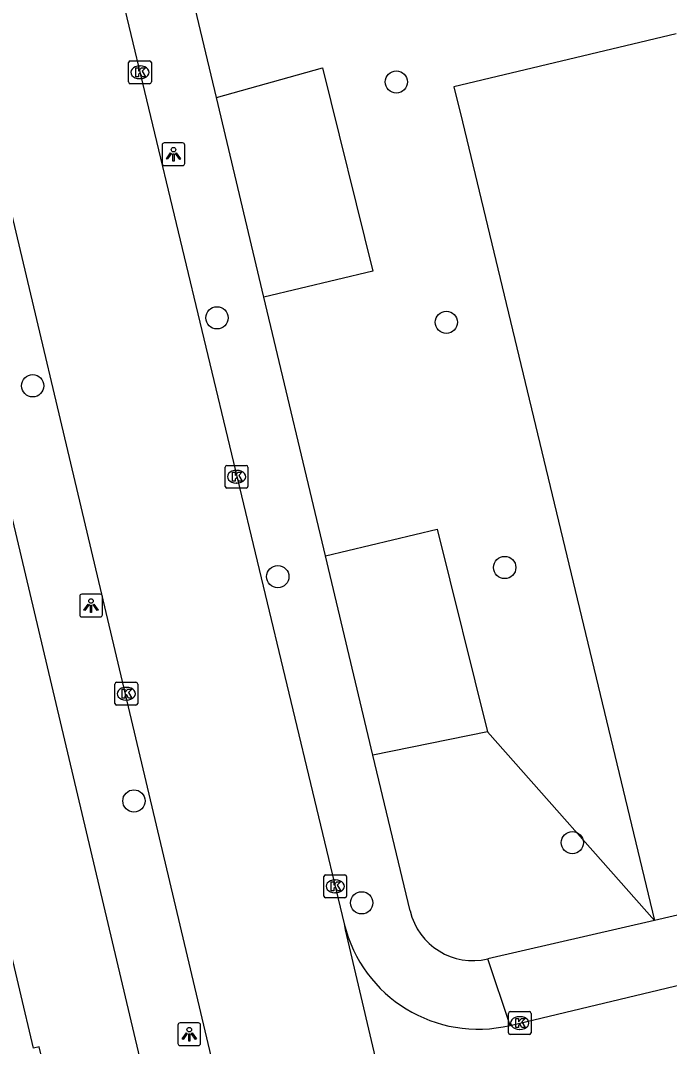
# Model space of a CAD drawing. Extents: x 162026 to 163499, y 387297 to 388169.
# Drawn here: x 163026.53 to 163055.03, y 387704.09 to 387749.15 of the extents above; entities that cross this region are included whole.
import ezdxf

# ---------------------------------------------------------------- set-up
doc = ezdxf.new("R2010")
doc.units = 0
for name, color, linetype in [('IMGEO_Boom', 7, 'Continuous'), ('IMGEO_Groenvoorziening', 7, 'Continuous'), ('IMGEO_Kolk', 7, 'Continuous'), ('IMGEO_Lichtpunt', 7, 'Continuous'), ('IMGEO_Pand', 7, 'Continuous'), ('IMGEO_Rijbaan_lokaal_open', 7, 'Continuous'), ('IMGEO_Voetpad_open', 7, 'Continuous')]:
    doc.layers.add(name, color=color, linetype=linetype)

msp = doc.modelspace()

# ---------------------------------------------------------------- linework, layer by layer
at = {"layer": 'IMGEO_Boom'}
for centre in [(163043.037, 387746.448), (163035.158, 387736.092), (163045.234, 387735.896), (163027.065, 387733.107), (163047.796, 387725.126), (163037.829, 387724.724), (163031.511, 387714.875), (163050.765, 387713.043), (163041.513, 387710.399)]:
    msp.add_circle(centre, 0.489, dxfattribs=at)
at = {"layer": 'IMGEO_Groenvoorziening'}
for points in [[(163055.319, 387748.558), (163045.567, 387746.24), (163045.939, 387744.693), (163054.37, 387709.63)], [(163035.133, 387745.764), (163039.79, 387747.075), (163042.01, 387738.142), (163037.219, 387737.001)], [(163039.925, 387725.638), (163044.827, 387726.805), (163047.038, 387717.905)], [(163047.038, 387717.905), (163042.01, 387716.878)], [(163054.37, 387709.63), (163047.038, 387717.905)]]:
    msp.add_lwpolyline(points, dxfattribs=at)
at = {"layer": 'IMGEO_Kolk'}
for p, q in [((163031.35, 387747.374), (163032.202, 387747.374)), ((163031.275, 387746.448), (163031.275, 387747.3)), ((163031.763, 387747.154), (163031.788, 387747.154)), ((163032.276, 387747.3), (163032.276, 387746.448)), ((163031.786, 387746.594), (163031.761, 387746.594)), ((163032.202, 387746.374), (163031.35, 387746.374)), ((163035.519, 387728.686), (163035.519, 387729.538)), ((163035.594, 387729.612), (163036.446, 387729.612)), ((163036.007, 387729.392), (163036.032, 387729.392)), ((163036.52, 387729.538), (163036.52, 387728.686)), ((163036.446, 387728.612), (163035.594, 387728.612)), ((163036.03, 387728.832), (163036.005, 387728.832)), ((163030.675, 387719.157), (163030.675, 387720.009)), ((163030.75, 387720.083), (163031.602, 387720.083)), ((163031.163, 387719.863), (163031.188, 387719.863)), ((163031.676, 387720.009), (163031.676, 387719.157)), ((163031.602, 387719.083), (163030.75, 387719.083)), ((163031.186, 387719.303), (163031.161, 387719.303)), ((163039.851, 387710.699), (163039.851, 387711.551)), ((163039.926, 387711.625), (163040.778, 387711.625)), ((163040.339, 387711.405), (163040.364, 387711.405)), ((163040.852, 387711.551), (163040.852, 387710.699)), ((163040.362, 387710.845), (163040.337, 387710.845)), ((163040.778, 387710.625), (163039.926, 387710.625)), ((163047.955, 387704.694), (163047.955, 387705.546)), ((163048.03, 387705.62), (163048.882, 387705.62)), ((163048.956, 387705.546), (163048.956, 387704.694)), ((163048.443, 387705.4), (163048.468, 387705.4)), ((163048.882, 387704.62), (163048.03, 387704.62)), ((163048.466, 387704.84), (163048.441, 387704.84))]:
    msp.add_line(p, q, dxfattribs=at)
for points in [[(163031.35, 387747.374), (163032.202, 387747.374)], [(163031.275, 387746.448), (163031.275, 387747.3)], [(163031.596, 387747.074), (163031.719, 387747.074), (163031.719, 387746.923), (163031.849, 387747.074), (163032.013, 387747.074), (163031.867, 387746.923), (163032.02, 387746.674), (163031.868, 387746.674), (163031.783, 387746.838), (163031.719, 387746.771), (163031.719, 387746.674), (163031.596, 387746.674), (163031.596, 387747.074)], [(163032.276, 387747.3), (163032.276, 387746.448)], [(163032.202, 387746.374), (163031.35, 387746.374)], [(163035.519, 387728.686), (163035.519, 387729.538)], [(163035.594, 387729.612), (163036.446, 387729.612)], [(163035.84, 387729.312), (163035.963, 387729.312), (163035.963, 387729.161), (163036.093, 387729.312), (163036.257, 387729.312), (163036.111, 387729.161), (163036.264, 387728.912), (163036.112, 387728.912), (163036.027, 387729.076), (163035.963, 387729.009), (163035.963, 387728.912), (163035.84, 387728.912), (163035.84, 387729.312)], [(163036.52, 387729.538), (163036.52, 387728.686)], [(163036.446, 387728.612), (163035.594, 387728.612)], [(163030.675, 387719.157), (163030.675, 387720.009)], [(163030.75, 387720.083), (163031.602, 387720.083)], [(163031.676, 387720.009), (163031.676, 387719.157)], [(163030.996, 387719.783), (163031.119, 387719.783), (163031.119, 387719.632), (163031.249, 387719.783), (163031.413, 387719.783), (163031.267, 387719.632), (163031.42, 387719.383), (163031.268, 387719.383), (163031.183, 387719.547), (163031.119, 387719.48), (163031.119, 387719.383), (163030.996, 387719.383), (163030.996, 387719.783)], [(163031.602, 387719.083), (163030.75, 387719.083)], [(163039.851, 387710.699), (163039.851, 387711.551)], [(163039.926, 387711.625), (163040.778, 387711.625)], [(163040.172, 387711.325), (163040.295, 387711.325), (163040.295, 387711.174), (163040.425, 387711.325), (163040.589, 387711.325), (163040.443, 387711.174), (163040.596, 387710.925), (163040.444, 387710.925), (163040.359, 387711.089), (163040.295, 387711.022), (163040.295, 387710.925), (163040.172, 387710.925), (163040.172, 387711.325)], [(163040.852, 387711.551), (163040.852, 387710.699)], [(163040.778, 387710.625), (163039.926, 387710.625)], [(163047.955, 387704.694), (163047.955, 387705.546)], [(163048.03, 387705.62), (163048.882, 387705.62)], [(163048.956, 387705.546), (163048.956, 387704.694)], [(163048.276, 387705.32), (163048.399, 387705.32), (163048.399, 387705.169), (163048.529, 387705.32), (163048.693, 387705.32), (163048.547, 387705.169), (163048.7, 387704.92), (163048.548, 387704.92), (163048.463, 387705.084), (163048.399, 387705.017), (163048.399, 387704.92), (163048.276, 387704.92), (163048.276, 387705.32)], [(163048.882, 387704.62), (163048.03, 387704.62)]]:
    msp.add_lwpolyline(points, dxfattribs=at)
for centre, start, end in [((163031.352, 387747.298), 91.552, 178.448), ((163031.352, 387747.298), 91.552, 178.448), ((163032.2, 387747.298), 1.552, 88.448), ((163032.2, 387747.298), 1.552, 88.448), ((163031.352, 387746.45), 181.552, 268.448), ((163031.352, 387746.45), 181.552, 268.448), ((163032.2, 387746.45), 271.552, 358.448), ((163032.2, 387746.45), 271.552, 358.448), ((163035.596, 387729.536), 91.552, 178.448), ((163035.596, 387729.536), 91.552, 178.448), ((163036.444, 387729.536), 1.552, 88.448), ((163036.444, 387729.536), 1.552, 88.448), ((163035.596, 387728.688), 181.552, 268.448), ((163035.596, 387728.688), 181.552, 268.448), ((163036.444, 387728.688), 271.552, 358.448), ((163036.444, 387728.688), 271.552, 358.448), ((163030.752, 387720.007), 91.552, 178.448), ((163030.752, 387720.007), 91.552, 178.448), ((163031.6, 387720.007), 1.552, 88.448), ((163031.6, 387720.007), 1.552, 88.448), ((163030.752, 387719.159), 181.552, 268.448), ((163030.752, 387719.159), 181.552, 268.448), ((163031.6, 387719.159), 271.552, 358.448), ((163031.6, 387719.159), 271.552, 358.448), ((163039.928, 387711.549), 91.552, 178.448), ((163039.928, 387711.549), 91.552, 178.448), ((163040.776, 387711.549), 1.552, 88.448), ((163040.776, 387711.549), 1.552, 88.448), ((163039.928, 387710.701), 181.552, 268.448), ((163039.928, 387710.701), 181.552, 268.448), ((163040.776, 387710.701), 271.552, 358.448), ((163040.776, 387710.701), 271.552, 358.448), ((163048.032, 387705.544), 91.552, 178.448), ((163048.032, 387705.544), 91.552, 178.448), ((163048.88, 387705.544), 1.552, 88.448), ((163048.88, 387705.544), 1.552, 88.448), ((163048.032, 387704.696), 181.552, 268.448), ((163048.032, 387704.696), 181.552, 268.448), ((163048.88, 387704.696), 271.552, 358.448), ((163048.88, 387704.696), 271.552, 358.448)]:
    msp.add_arc(centre, 0.0765, start, end, dxfattribs=at)
for centre, major_axis, ratio, start_param, end_param in [((163031.762, 387746.874), (-0.387, 0.002), 0.722429, 4.712389, 7.853982), ((163031.787, 387746.874), (-0.39, 0.002), 0.717154, 1.570796, 4.712389), ((163036.006, 387729.112), (-0.387, 0.002), 0.722429, 4.712389, 7.853982), ((163036.031, 387729.112), (-0.39, 0.002), 0.717154, 1.570796, 4.712389), ((163031.162, 387719.583), (-0.387, 0.002), 0.722429, 4.712389, 7.853982), ((163031.187, 387719.583), (-0.39, 0.002), 0.717154, 1.570796, 4.712389), ((163040.338, 387711.125), (-0.387, 0.002), 0.722429, 4.712389, 7.853982), ((163040.363, 387711.125), (-0.39, 0.002), 0.717154, 1.570796, 4.712389), ((163048.442, 387705.12), (-0.387, 0.002), 0.722429, 4.712389, 7.853982), ((163048.467, 387705.12), (-0.39, 0.002), 0.717154, 1.570796, 4.712389)]:
    msp.add_ellipse(centre, major_axis=major_axis, ratio=ratio, start_param=start_param, end_param=end_param, dxfattribs=at)
at = {"layer": 'IMGEO_Lichtpunt'}
for p, q in [((163033.651, 387743.773), (163032.843, 387743.773)), ((163033.651, 387743.773), (163032.843, 387743.773)), ((163032.749, 387743.678), (163032.749, 387742.871)), ((163032.749, 387743.678), (163032.749, 387742.871)), ((163033.745, 387742.871), (163033.745, 387743.678)), ((163033.745, 387742.871), (163033.745, 387743.678)), ((163032.843, 387742.777), (163033.651, 387742.777)), ((163032.843, 387742.777), (163033.651, 387742.777)), ((163030.031, 387723.953), (163029.223, 387723.953)), ((163030.031, 387723.953), (163029.223, 387723.953)), ((163029.129, 387723.858), (163029.129, 387723.051)), ((163029.129, 387723.858), (163029.129, 387723.051)), ((163030.125, 387723.051), (163030.125, 387723.858)), ((163030.125, 387723.051), (163030.125, 387723.858)), ((163029.223, 387722.957), (163030.031, 387722.957)), ((163029.223, 387722.957), (163030.031, 387722.957)), ((163033.442, 387705.03), (163033.442, 387704.223)), ((163033.442, 387705.03), (163033.442, 387704.223)), ((163034.344, 387705.125), (163033.536, 387705.125)), ((163034.344, 387705.125), (163033.536, 387705.125)), ((163034.438, 387704.223), (163034.438, 387705.03)), ((163034.438, 387704.223), (163034.438, 387705.03)), ((163033.536, 387704.129), (163034.344, 387704.129)), ((163033.536, 387704.129), (163034.344, 387704.129))]:
    msp.add_line(p, q, dxfattribs=at)
for points in [[(163033.123, 387743.342), (163033.162, 387743.314), (163032.974, 387743.052), (163032.936, 387743.079), (163033.123, 387743.342)], [(163033.225, 387743.294), (163033.272, 387743.294), (163033.272, 387742.972), (163033.225, 387742.972), (163033.225, 387743.294)], [(163033.335, 387743.314), (163033.373, 387743.341), (163033.56, 387743.079), (163033.521, 387743.051), (163033.335, 387743.314)], [(163029.503, 387723.522), (163029.542, 387723.494), (163029.354, 387723.232), (163029.316, 387723.259), (163029.503, 387723.522)], [(163029.605, 387723.474), (163029.652, 387723.474), (163029.652, 387723.152), (163029.605, 387723.152), (163029.605, 387723.474)], [(163029.715, 387723.494), (163029.753, 387723.521), (163029.94, 387723.259), (163029.901, 387723.231), (163029.715, 387723.494)], [(163033.816, 387704.694), (163033.855, 387704.666), (163033.667, 387704.404), (163033.629, 387704.431), (163033.816, 387704.694)], [(163033.918, 387704.646), (163033.965, 387704.646), (163033.965, 387704.324), (163033.918, 387704.324), (163033.918, 387704.646)], [(163034.028, 387704.666), (163034.066, 387704.693), (163034.253, 387704.431), (163034.214, 387704.403), (163034.028, 387704.666)]]:
    msp.add_lwpolyline(points, dxfattribs=at)
for centre in [(163033.248, 387743.476), (163029.628, 387723.656), (163033.941, 387704.828)]:
    msp.add_circle(centre, 0.0994, dxfattribs=at)
for centre, start, end in [((163032.843, 387743.678), 90, 180), ((163032.843, 387743.678), 90, 180), ((163033.651, 387743.678), 0, 90), ((163033.651, 387743.678), 0, 90), ((163032.843, 387742.871), 180, 270), ((163032.843, 387742.871), 180, 270), ((163033.651, 387742.871), 270, 0), ((163033.651, 387742.871), 270, 360), ((163029.223, 387723.858), 90, 180), ((163029.223, 387723.858), 90, 180), ((163030.031, 387723.858), 0, 90), ((163030.031, 387723.858), 0, 90), ((163029.223, 387723.051), 180, 270), ((163029.223, 387723.051), 180, 270), ((163030.031, 387723.051), 270, 0), ((163030.031, 387723.051), 270, 360), ((163033.536, 387705.03), 90, 180), ((163033.536, 387705.03), 90, 180), ((163034.344, 387705.03), 0, 90), ((163034.344, 387705.03), 0, 90), ((163033.536, 387704.223), 180, 270), ((163033.536, 387704.223), 180, 270), ((163034.344, 387704.223), 270, 0), ((163034.344, 387704.223), 270, 360)]:
    msp.add_arc(centre, 0.0946, start, end, dxfattribs=at)
at = {"layer": 'IMGEO_Pand'}
msp.add_lwpolyline([(163027.474, 387703.535), (163027.346, 387704.078), (163027.103, 387704.021), (163025.903, 387709.116), (163026.143, 387709.173), (163026, 387709.78)], dxfattribs=at)
at = {"layer": 'IMGEO_Rijbaan_lokaal_open'}
for points in [[(163039.254, 387685.294), (163023.93, 387750), (163020.645, 387763.768), (163020.499, 387764.278), (163020.308, 387764.772), (163020.073, 387765.248), (163019.797, 387765.701), (163019.482, 387766.127), (163019.13, 387766.523)], [(163027.331, 387765.463), (163031.027, 387750), (163040.747, 387709.481)], [(163048.033, 387705.018), (163075.189, 387711.514)], [(163040.747, 387709.481), (163040.781, 387709.218), (163044.905, 387691.698), (163045.16, 387690.86)]]:
    msp.add_lwpolyline(points, dxfattribs=at)
msp.add_arc((163046.625, 387710.898), 6.046, 193.5553, 283.466, dxfattribs=at)
at = {"layer": 'IMGEO_Voetpad_open'}
for points in [[(163014.078, 387765.286), (163014.24, 387765.32), (163014.505, 387765.356), (163014.773, 387765.368), (163015.041, 387765.356), (163015.307, 387765.321), (163015.568, 387765.262), (163015.823, 387765.179), (163016.07, 387765.074), (163016.307, 387764.948), (163016.531, 387764.801), (163016.741, 387764.634), (163016.935, 387764.45), (163017.112, 387764.248), (163017.271, 387764.032), (163017.409, 387763.803), (163017.527, 387763.562), (163017.622, 387763.311), (163017.695, 387763.053), (163020.781, 387750), (163035.937, 387685.9)], [(163035.133, 387745.764), (163034.122, 387750), (163032.732, 387755.823)], [(163037.219, 387737.001), (163035.133, 387745.764)], [(163039.925, 387725.638), (163037.219, 387737.001)], [(163042.01, 387716.878), (163039.925, 387725.638)], [(163043.637, 387710.045), (163042.01, 387716.878)], [(163075.671, 387714.569), (163054.37, 387709.63)], [(163054.37, 387709.63), (163047.053, 387707.934)], [(163048.033, 387705.018), (163047.053, 387707.934)]]:
    msp.add_lwpolyline(points, dxfattribs=at)
msp.add_arc((163046.405, 387710.704), 2.845, 193.3978, 283.1722, dxfattribs=at)

doc.saveas('drawing.dxf')
